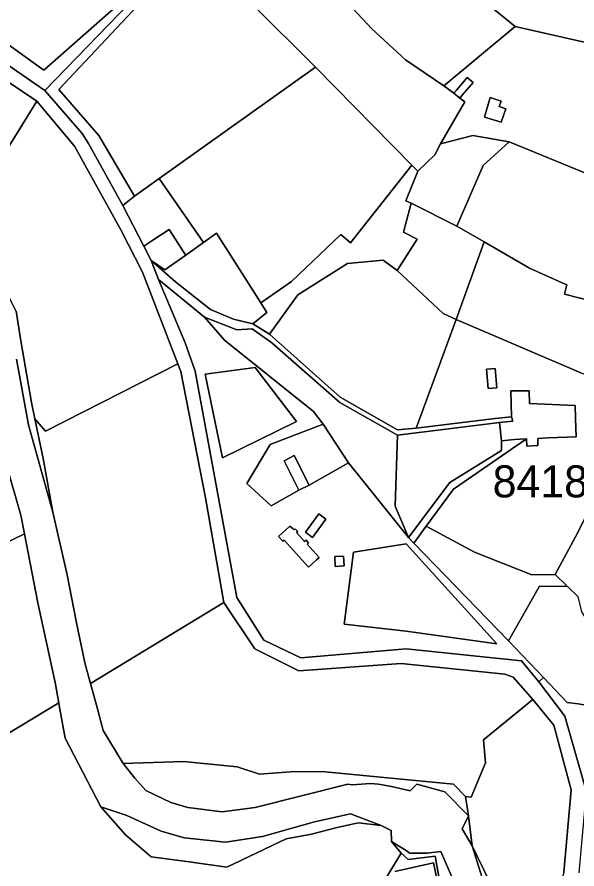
# Model space of a CAD drawing. Extents: x -477304 to -465429, y -1159113 to -1149210.
# Drawn here: x -476652.8 to -476390.9, y -1151175.8 to -1150777.1 of the extents above; entities that cross this region are included whole.
import ezdxf

# ---------------------------------------------------------------- set-up
doc = ezdxf.new("R2010")
doc.units = 0
for name, color, linetype in [('BPEJ_s', 7, 'Continuous'), ('orna_s', 7, 'Continuous'), ('ostatni_s', 7, 'Continuous'), ('PUPFL_s', 7, 'Continuous'), ('trav_porost_s', 7, 'Continuous'), ('zahrada_s', 7, 'Continuous')]:
    doc.layers.add(name, color=color, linetype=linetype)

msp = doc.modelspace()

# ---------------------------------------------------------------- linework, layer by layer
at = {"layer": 'BPEJ_s'}
for points in [[(-476476, -1151177), (-476458, -1151173), (-476453.59, -1151193.97)], [(-476453.59, -1151193.97), (-476458, -1151173), (-476476, -1151177)]]:
    msp.add_lwpolyline(points, dxfattribs=at)
at = {"layer": 'orna_s'}
for points in [[(-476447.39, -1150918.57), (-476434.21, -1150882.31), (-476413.1, -1150894.61), (-476397.72, -1150901.56), (-476395.58, -1150902.35), (-476396.78, -1150906.78), (-476384.56, -1150909.96), (-476371.19, -1150945.92), (-476371.72, -1150951.61), (-476389.09, -1150943.65)], [(-476541.34, -1150941.09), (-476522.11, -1150966.43), (-476556.64, -1150983.32), (-476564.73, -1150944.26)], [(-476470.79, -1151064.45), (-476499.69, -1151061.28), (-476495.38, -1151027.5), (-476470.77, -1151023.6), (-476428.3, -1151070.49)]]:
    msp.add_lwpolyline(points, close=True, dxfattribs=at)
at = {"layer": 'ostatni_s'}
for points in [[(-476670.1, -1150790.5), (-476639.7, -1150811.53), (-476622.38, -1150831.6), (-476619.39, -1150836.29), (-476603.32, -1150865.32), (-476593.52, -1150884.25), (-476589.99, -1150891.07), (-476586.68, -1150899.87), (-476574.2, -1150929.63), (-476569.51, -1150942.88), (-476549.99, -1151048.79), (-476537.32, -1151068.73), (-476520.03, -1151077.03), (-476470.71, -1151072.75), (-476416.87, -1151078.44), (-476408.75, -1151088.26), (-476396.56, -1151104.27), (-476386.62, -1151139.31), (-476386.8, -1151141.3), (-476389.99, -1151177.57)], [(-476396.99, -1151177.28), (-476393.53, -1151138.82), (-476401.66, -1151108.45), (-476411.49, -1151096.46), (-476420.69, -1151086.09), (-476424.55, -1151084.62), (-476473.05, -1151079.6), (-476520.92, -1151083.15), (-476541.51, -1151072.81), (-476556.1, -1151051.13), (-476564.69, -1151002.06), (-476576.17, -1150943.01), (-476577.61, -1150939.37), (-476594.1, -1150896.54), (-476604.19, -1150876.72), (-476625.93, -1150837.46), (-476643.54, -1150816.44), (-476656.85, -1150807.48)], [(-476653.12, -1150914.79), (-476651.07, -1150928.68), (-476646.08, -1150957.47), (-476644.47, -1150965.09), (-476640.52, -1150983.71), (-476636, -1151008.86), (-476647.34, -1150968.02), (-476653.08, -1150937.24)], [(-476653.08, -1150937.24), (-476647.34, -1150968.02), (-476636, -1151008.86), (-476629.32, -1151038.09), (-476625.08, -1151059.78), (-476621.14, -1151079.33), (-476618.45, -1151088.97), (-476615.15, -1151100.89), (-476612.48, -1151110.96), (-476603.1, -1151126.52), (-476597.65, -1151133.29), (-476592.47, -1151139.17), (-476580.89, -1151144.66), (-476572.95, -1151147.02), (-476556.87, -1151149.01), (-476541.32, -1151147.01), (-476498.02, -1151136.07), (-476496.03, -1151136.51), (-476487.38, -1151135.89), (-476483.76, -1151136.2), (-476477.56, -1151137.3), (-476468.82, -1151139.26), (-476465.82, -1151136.19), (-476452.62, -1151139.69), (-476441.63, -1151150.91), (-476444.59, -1151157.08), (-476439.9, -1151165.06), (-476435.24, -1151179.99)], [(-476448.43, -1151181.63), (-476454.56, -1151167.71), (-476461.01, -1151168.4), (-476469.18, -1151168.35), (-476470.27, -1151167.51), (-476477.6, -1151162.96), (-476477.83, -1151157.79), (-476482.43, -1151155.5), (-476496.83, -1151150.03), (-476513.71, -1151153.75), (-476537.94, -1151160.63), (-476555.31, -1151163.28), (-476574.65, -1151161.22), (-476585.34, -1151158.11), (-476601.43, -1151150.75), (-476613.58, -1151146.77), (-476630.34, -1151114.57), (-476633.02, -1151099.3), (-476633.21, -1151098.11), (-476634.92, -1151088.51), (-476643, -1151051.19), (-476649.25, -1151018.99), (-476650.96, -1151010.15), (-476657.66, -1150986.89)], [(-476453.72, -1151189.09), (-476457.18, -1151169.82), (-476469.87, -1151171.32), (-476473.1, -1151168.36), (-476477.6, -1151162.96), (-476470.27, -1151167.51), (-476469.18, -1151168.35), (-476461.01, -1151168.4), (-476454.56, -1151167.71), (-476448.43, -1151181.63)]]:
    msp.add_lwpolyline(points, dxfattribs=at)
for points in [[(-476439.45, -1150807.74), (-476444.5, -1150813.68), (-476445.68, -1150815.06), (-476448.42, -1150812.73), (-476447.24, -1150811.35), (-476442.19, -1150805.41)], [(-476424.1, -1150820.02), (-476426.25, -1150826.21), (-476434.15, -1150823.9), (-476431.46, -1150814.71), (-476426.36, -1150816.48), (-476427.22, -1150818.94)], [(-476574.56, -1150887.46), (-476573.89, -1150888.49), (-476583.57, -1150895.35), (-476589.99, -1150891.07), (-476593.52, -1150884.25), (-476589.3, -1150881.53), (-476581.57, -1150876.56)], [(-476427.14, -1150966.83), (-476474.84, -1150972.71), (-476501.81, -1150957.48), (-476533.57, -1150929.63), (-476542.72, -1150923.05), (-476550.04, -1150923.44), (-476565.05, -1150917.63), (-476586.68, -1150899.87), (-476589.99, -1150891.07), (-476578.66, -1150901.01), (-476562.32, -1150914.04), (-476551.55, -1150918.49), (-476542.51, -1150920.67), (-476534.64, -1150925.58), (-476501.6, -1150954.99), (-476474.78, -1150970.34), (-476466.14, -1150969.46), (-476429.15, -1150964.91), (-476421.46, -1150964.19), (-476420.94, -1150966.17)], [(-476556.1, -1151051.13), (-476618.45, -1151088.97), (-476621.14, -1151079.33), (-476625.08, -1151059.78), (-476629.32, -1151038.09), (-476636, -1151008.86), (-476640.52, -1150983.71), (-476644.47, -1150965.09), (-476639.54, -1150970.85), (-476577.61, -1150939.37), (-476576.17, -1150943.01), (-476564.69, -1151002.06)], [(-476433.13, -1150941.9), (-476429.09, -1150941.58), (-476428.38, -1150950.57), (-476432.42, -1150950.89)], [(-476421.75, -1150952.05), (-476413.19, -1150951.99), (-476413.15, -1150957.92), (-476391.77, -1150958.92), (-476391.55, -1150964.93), (-476391.23, -1150973.62), (-476404.43, -1150974.1), (-476409.25, -1150974.33), (-476409.1, -1150977.61), (-476414.39, -1150977.86), (-476414.54, -1150974.57), (-476420.02, -1150974.82), (-476426.22, -1150975.48), (-476427.14, -1150966.83), (-476420.94, -1150966.17), (-476421.46, -1150964.19), (-476421.71, -1150957.98)], [(-476497.7, -1150985.68), (-476516.13, -1150996.15), (-476523.11, -1150982.31), (-476527.89, -1150984.72), (-476520.91, -1150998.56), (-476533.98, -1151005.84), (-476545.3, -1150995.34), (-476534.39, -1150977.19), (-476509.57, -1150967.68)], [(-476420.02, -1150974.82), (-476414.54, -1150974.57), (-476448.7, -1150998), (-476461.42, -1151015.42), (-476467.22, -1151023.39), (-476469.68, -1151020.62), (-476450.4, -1150994.97), (-476426.13, -1150979.98), (-476426.22, -1150975.48)], [(-476527.89, -1150984.72), (-476523.11, -1150982.31), (-476516.13, -1150996.15), (-476520.91, -1150998.56)], [(-476508.34, -1151012.11), (-476514.61, -1151020.75), (-476517.82, -1151018.18), (-476511.67, -1151009.66)], [(-476521.48, -1151017.82), (-476522.09, -1151018.36), (-476518.26, -1151022.59), (-476517.59, -1151021.99), (-476516.46, -1151023.23), (-476517.12, -1151023.84), (-476511.48, -1151030.06), (-476512.67, -1151031.16), (-476516.43, -1151034.56), (-476527.77, -1151021.93), (-476528.41, -1151022.47), (-476530.47, -1151020.22), (-476525.1, -1151015.3), (-476523.6, -1151016.68), (-476523.2, -1151017.14), (-476522.62, -1151016.63)], [(-476499.75, -1151033.94), (-476503.9, -1151034.33), (-476504.09, -1151029.6), (-476500.12, -1151029.49)], [(-476441.63, -1151150.91), (-476452.62, -1151139.69), (-476465.82, -1151136.19), (-476468.82, -1151139.26), (-476477.56, -1151137.3), (-476483.76, -1151136.2), (-476487.38, -1151135.89), (-476496.03, -1151136.51), (-476498.02, -1151136.07), (-476541.32, -1151147.01), (-476556.87, -1151149.01), (-476572.95, -1151147.02), (-476580.89, -1151144.66), (-476592.47, -1151139.17), (-476597.65, -1151133.29), (-476603.1, -1151126.52), (-476574.84, -1151125.55), (-476549.87, -1151128.09), (-476539.37, -1151131.41), (-476522.88, -1151130.26), (-476508.69, -1151130.43), (-476448.6, -1151136.17), (-476443.04, -1151141.85)], [(-476601.43, -1151150.75), (-476585.34, -1151158.11), (-476574.65, -1151161.22), (-476555.31, -1151163.28), (-476537.94, -1151160.63), (-476513.71, -1151153.75), (-476496.83, -1151150.03), (-476482.43, -1151155.5), (-476493.27, -1151154.3), (-476503.09, -1151156.42), (-476514.97, -1151159.5), (-476526.86, -1151161.65), (-476554.67, -1151174.97), (-476572.29, -1151172.48), (-476589.97, -1151170.16), (-476602.07, -1151159.87), (-476613.58, -1151146.77)], [(-476444.59, -1151157.08), (-476441.63, -1151150.91), (-476439.9, -1151165.06)], [(-476430.31, -1151194.91), (-476435.24, -1151179.99), (-476439.9, -1151165.06), (-476426.36, -1151192.97)]]:
    msp.add_lwpolyline(points, close=True, dxfattribs=at)
at = {"layer": 'PUPFL_s'}
for points in [[(-476379.92, -1150790.58), (-476377.59, -1150791.48), (-476380.67, -1150818.04), (-476381.3, -1150823.35), (-476384.4, -1150845.66), (-476385.29, -1150850.76), (-476422.52, -1150835.56), (-476439.61, -1150832.6), (-476454.66, -1150836.4), (-476443.3, -1150816.69), (-476445.68, -1150815.06), (-476444.5, -1150813.68), (-476439.45, -1150807.74), (-476442.19, -1150805.41), (-476447.24, -1150811.35), (-476448.42, -1150812.73), (-476453.14, -1150809.25), (-476419.83, -1150781.46)], [(-476424.1, -1150820.02), (-476427.22, -1150818.94), (-476426.36, -1150816.48), (-476431.46, -1150814.71), (-476434.15, -1150823.9), (-476426.25, -1150826.21)], [(-476422.52, -1150835.56), (-476434.81, -1150846.51), (-476447.04, -1150874.96), (-476468.41, -1150864.18), (-476470.89, -1150863.06), (-476465.3, -1150849.19), (-476457.35, -1150841.59), (-476454.66, -1150836.4), (-476439.61, -1150832.6)], [(-476384.92, -1151061.78), (-476362.58, -1151088.4), (-476382.97, -1151099.77), (-476390.38, -1151098.59), (-476395.44, -1151097.97), (-476406.46, -1151086.27), (-476422.97, -1151069.08), (-476408.43, -1151043.51), (-476395.36, -1151043.62), (-476390.53, -1151048.33), (-476388.73, -1151055.51)], [(-476448.6, -1151136.17), (-476508.69, -1151130.43), (-476522.88, -1151130.26), (-476539.37, -1151131.41), (-476549.87, -1151128.09), (-476574.84, -1151125.55), (-476603.1, -1151126.52), (-476612.48, -1151110.96), (-476615.15, -1151100.89), (-476618.45, -1151088.97), (-476556.1, -1151051.13), (-476541.51, -1151072.81), (-476520.92, -1151083.15), (-476473.05, -1151079.6), (-476424.55, -1151084.62), (-476420.69, -1151086.09), (-476411.49, -1151096.46), (-476434.64, -1151115.43), (-476433.66, -1151126.07), (-476440.41, -1151142.14), (-476443.04, -1151141.85)], [(-476443.04, -1151141.85), (-476440.41, -1151142.14), (-476433.66, -1151126.07), (-476434.64, -1151115.43), (-476411.49, -1151096.46), (-476401.66, -1151108.45), (-476393.53, -1151138.82), (-476396.99, -1151177.28), (-476405.87, -1151210.97), (-476406.8, -1151208.03), (-476426.36, -1151192.97), (-476439.9, -1151165.06), (-476441.63, -1151150.91)], [(-476487.3, -1151200.26), (-476483.22, -1151185.06), (-476473.1, -1151168.36), (-476469.87, -1151171.32), (-476457.18, -1151169.82), (-476453.72, -1151189.09), (-476453.26, -1151205.74), (-476449.91, -1151220.65), (-476444.49, -1151241.07), (-476427.71, -1151250.94), (-476428.34, -1151261.66), (-476425.69, -1151271.16), (-476417.13, -1151286.58), (-476413.42, -1151289.39), (-476413.77, -1151292.95), (-476412.79, -1151307.45), (-476407, -1151327.11), (-476405.24, -1151333.64), (-476407.92, -1151339.15), (-476507.05, -1151235.54)]]:
    msp.add_lwpolyline(points, close=True, dxfattribs=at)
for points in [[(-476661.01, -1151024.56), (-476649.25, -1151018.99), (-476643, -1151051.19), (-476634.92, -1151088.51), (-476633.21, -1151098.11), (-476663.71, -1151116.55)], [(-476733.64, -1151200.69), (-476739.03, -1151166.11), (-476663.71, -1151116.55), (-476633.21, -1151098.11), (-476633.02, -1151099.3), (-476630.34, -1151114.57), (-476613.58, -1151146.77), (-476602.07, -1151159.87), (-476589.97, -1151170.16), (-476572.29, -1151172.48), (-476554.67, -1151174.97), (-476526.86, -1151161.65), (-476514.97, -1151159.5), (-476503.09, -1151156.42), (-476493.27, -1151154.3), (-476482.43, -1151155.5), (-476477.83, -1151157.79), (-476477.6, -1151162.96), (-476473.1, -1151168.36), (-476483.22, -1151185.06)]]:
    msp.add_lwpolyline(points, dxfattribs=at)
at = {"layer": 'trav_porost_s'}
for points in [[(-476657.03, -1150640.86), (-476647.24, -1150645.08), (-476600.41, -1150667.69), (-476590.97, -1150664.14), (-476563.48, -1150688.65), (-476570.95, -1150703.17), (-476563.54, -1150715.45), (-476566.47, -1150729.65), (-476584.4, -1150725.91), (-476590.44, -1150741.62), (-476598.7, -1150751.62), (-476595.74, -1150755.49), (-476606.29, -1150771.97), (-476640.23, -1150801.91), (-476676.6, -1150775.9), (-476645.92, -1150727.75), (-476649.87, -1150724.62), (-476686.92, -1150774.35)], [(-476219.12, -1150772.7), (-476251.98, -1150823.07), (-476256.62, -1150834.5), (-476259.27, -1150832.88), (-476274.99, -1150827.56), (-476308.75, -1150810.6), (-476368.73, -1150794.88), (-476377.59, -1150791.48), (-476379.92, -1150790.58), (-476419.83, -1150781.46), (-476501.72, -1150714.62)], [(-476378.97, -1150995.43), (-476391.49, -1151020.43), (-476401.12, -1151038), (-476412.06, -1151038.11), (-476438.79, -1151027.5), (-476461.42, -1151015.42), (-476448.7, -1150998), (-476414.54, -1150974.57), (-476414.39, -1150977.86), (-476409.1, -1150977.61), (-476409.25, -1150974.33), (-476404.43, -1150974.1), (-476391.23, -1150973.62), (-476391.55, -1150964.93), (-476391.77, -1150958.92), (-476413.15, -1150957.92), (-476413.19, -1150951.99), (-476421.75, -1150952.05), (-476421.71, -1150957.98), (-476421.46, -1150964.19), (-476429.15, -1150964.91), (-476466.14, -1150969.46), (-476447.39, -1150918.57), (-476389.09, -1150943.65)], [(-476390.53, -1151048.33), (-476395.36, -1151043.62), (-476401.12, -1151038), (-476391.49, -1151020.43), (-476378.97, -1150995.43)]]:
    msp.add_lwpolyline(points, dxfattribs=at)
for points in [[(-476501.72, -1150714.62), (-476419.83, -1150781.46), (-476453.14, -1150809.25), (-476471.13, -1150797.15), (-476486.79, -1150782.65), (-476551.22, -1150713.52), (-476531.08, -1150690.59), (-476501.72, -1150714.62), (-476517.72, -1150730.44), (-476506.03, -1150742.78), (-476488.98, -1150728.17)], [(-476465.3, -1150849.19), (-476468.06, -1150846.38), (-476513.18, -1150800.54), (-476572.67, -1150741.09), (-476558.91, -1150727.49), (-476562.1, -1150724.19), (-476554.11, -1150711.22), (-476551.22, -1150713.52), (-476486.79, -1150782.65), (-476471.13, -1150797.15), (-476453.14, -1150809.25), (-476448.42, -1150812.73), (-476445.68, -1150815.06), (-476443.3, -1150816.69), (-476454.66, -1150836.4), (-476457.35, -1150841.59)], [(-476606.29, -1150771.97), (-476595.74, -1150755.49), (-476598.7, -1150751.62), (-476590.44, -1150741.62), (-476584.4, -1150725.91), (-476566.47, -1150729.65), (-476574.32, -1150739.19), (-476594.95, -1150765.17), (-476639.7, -1150811.53), (-476670.1, -1150790.5), (-476707.09, -1150767.05), (-476686.92, -1150774.35), (-476649.87, -1150724.62), (-476645.92, -1150727.75), (-476676.6, -1150775.9), (-476640.23, -1150801.91)], [(-476594.95, -1150765.17), (-476574.32, -1150739.19), (-476566.47, -1150729.65), (-476562.1, -1150724.19), (-476558.91, -1150727.49), (-476572.67, -1150741.09), (-476593.89, -1150768.97), (-476633.24, -1150811.04), (-476614.53, -1150832.51), (-476597.78, -1150860.86), (-476603.32, -1150865.32), (-476619.39, -1150836.29), (-476622.38, -1150831.6), (-476639.7, -1150811.53)], [(-476593.89, -1150768.97), (-476572.67, -1150741.09), (-476513.18, -1150800.54), (-476586.23, -1150852.63), (-476597.78, -1150860.86), (-476614.53, -1150832.51), (-476633.24, -1150811.04)], [(-476586.23, -1150852.63), (-476513.18, -1150800.54), (-476468.06, -1150846.38), (-476496.87, -1150882.78), (-476501.25, -1150878.91), (-476524.38, -1150900.8), (-476538.73, -1150910.86), (-476559.45, -1150878.26), (-476565.54, -1150882.57)], [(-476656.85, -1150807.48), (-476643.54, -1150816.44), (-476682.7, -1150879.6), (-476690.85, -1150874.2), (-476696.07, -1150871.05)], [(-476651.07, -1150928.68), (-476653.12, -1150914.79), (-476659.89, -1150901.57), (-476674.11, -1150886.58), (-476682.7, -1150879.6), (-476643.54, -1150816.44), (-476625.93, -1150837.46), (-476604.19, -1150876.72), (-476594.1, -1150896.54), (-476577.61, -1150939.37), (-476639.54, -1150970.85), (-476644.47, -1150965.09), (-476646.08, -1150957.47)], [(-476447.04, -1150874.96), (-476434.81, -1150846.51), (-476422.52, -1150835.56), (-476385.29, -1150850.76), (-476385.1, -1150858.82), (-476384.75, -1150879.91), (-476384.56, -1150909.96), (-476396.78, -1150906.78), (-476395.58, -1150902.35), (-476397.72, -1150901.56), (-476413.1, -1150894.61), (-476434.21, -1150882.31)], [(-476534.64, -1150925.58), (-476542.51, -1150920.67), (-476535.86, -1150915.38), (-476538.73, -1150910.86), (-476524.38, -1150900.8), (-476501.25, -1150878.91), (-476496.87, -1150882.78), (-476468.06, -1150846.38), (-476465.3, -1150849.19), (-476470.89, -1150863.06), (-476468.41, -1150864.18), (-476471.96, -1150877.74), (-476465.67, -1150881.12), (-476474.96, -1150895.64), (-476481.59, -1150890.85), (-476498.17, -1150892.38), (-476521.41, -1150907.09)], [(-476453.39, -1150915.78), (-476474.96, -1150895.64), (-476465.67, -1150881.12), (-476471.96, -1150877.74), (-476468.41, -1150864.18), (-476447.04, -1150874.96), (-476434.21, -1150882.31), (-476447.39, -1150918.57)], [(-476573.89, -1150888.49), (-476565.54, -1150882.57), (-476559.45, -1150878.26), (-476538.73, -1150910.86), (-476535.86, -1150915.38), (-476542.51, -1150920.67), (-476551.55, -1150918.49), (-476562.32, -1150914.04), (-476578.66, -1150901.01), (-476589.99, -1150891.07), (-476583.57, -1150895.35)], [(-476534.64, -1150925.58), (-476521.41, -1150907.09), (-476498.17, -1150892.38), (-476481.59, -1150890.85), (-476474.96, -1150895.64), (-476453.39, -1150915.78), (-476447.39, -1150918.57), (-476466.14, -1150969.46), (-476474.78, -1150970.34), (-476501.6, -1150954.99)], [(-476545.3, -1150995.34), (-476533.98, -1151005.84), (-476520.91, -1150998.56), (-476516.13, -1150996.15), (-476497.7, -1150985.68), (-476469.68, -1151020.62), (-476467.22, -1151023.39), (-476422.97, -1151069.08), (-476406.46, -1151086.27), (-476408.75, -1151088.26), (-476416.87, -1151078.44), (-476470.71, -1151072.75), (-476520.03, -1151077.03), (-476537.32, -1151068.73), (-476549.99, -1151048.79), (-476569.51, -1150942.88), (-476574.2, -1150929.63), (-476586.68, -1150899.87), (-476565.05, -1150917.63), (-476555.79, -1150928.25), (-476514.06, -1150961.64), (-476509.57, -1150967.68), (-476534.39, -1150977.19)], [(-476550.04, -1150923.44), (-476542.72, -1150923.05), (-476533.57, -1150929.63), (-476501.81, -1150957.48), (-476474.84, -1150972.71), (-476475.96, -1151006.08), (-476469.68, -1151020.62), (-476497.7, -1150985.68), (-476509.57, -1150967.68), (-476514.06, -1150961.64), (-476555.79, -1150928.25), (-476565.05, -1150917.63)], [(-476650.96, -1151010.15), (-476649.25, -1151018.99), (-476661.01, -1151024.56), (-476714.37, -1150989.57), (-476680.81, -1150942.03), (-476664.44, -1150949.33), (-476663.13, -1150956.76), (-476657.66, -1150986.89)], [(-476556.64, -1150983.32), (-476522.11, -1150966.43), (-476541.34, -1150941.09), (-476564.73, -1150944.26)], [(-476428.38, -1150950.57), (-476429.09, -1150941.58), (-476433.13, -1150941.9), (-476432.42, -1150950.89)], [(-476427.14, -1150966.83), (-476426.22, -1150975.48), (-476426.13, -1150979.98), (-476450.4, -1150994.97), (-476469.68, -1151020.62), (-476475.96, -1151006.08), (-476474.84, -1150972.71)], [(-476517.82, -1151018.18), (-476514.61, -1151020.75), (-476508.34, -1151012.11), (-476511.67, -1151009.66)], [(-476517.12, -1151023.84), (-476516.46, -1151023.23), (-476517.59, -1151021.99), (-476518.26, -1151022.59), (-476522.09, -1151018.36), (-476521.48, -1151017.82), (-476522.62, -1151016.63), (-476523.2, -1151017.14), (-476523.6, -1151016.68), (-476525.1, -1151015.3), (-476530.47, -1151020.22), (-476528.41, -1151022.47), (-476527.77, -1151021.93), (-476516.43, -1151034.56), (-476512.67, -1151031.16), (-476511.48, -1151030.06)], [(-476438.79, -1151027.5), (-476412.06, -1151038.11), (-476401.12, -1151038), (-476395.36, -1151043.62), (-476408.43, -1151043.51), (-476422.97, -1151069.08), (-476467.22, -1151023.39), (-476461.42, -1151015.42)], [(-476428.3, -1151070.49), (-476470.77, -1151023.6), (-476495.38, -1151027.5), (-476499.69, -1151061.28), (-476470.79, -1151064.45)], [(-476503.9, -1151034.33), (-476499.75, -1151033.94), (-476500.12, -1151029.49), (-476504.09, -1151029.6)]]:
    msp.add_lwpolyline(points, close=True, dxfattribs=at)
at = {"layer": 'zahrada_s'}
for points in [[(-476586.23, -1150852.63), (-476565.54, -1150882.57), (-476573.89, -1150888.49), (-476574.56, -1150887.46), (-476581.57, -1150876.56), (-476589.3, -1150881.53), (-476593.52, -1150884.25), (-476603.32, -1150865.32), (-476597.78, -1150860.86)], [(-476382.97, -1151099.77), (-476372.16, -1151101.5), (-476361.9, -1151102.4), (-476350.43, -1151122.74), (-476357.44, -1151126.63), (-476366.85, -1151131.37), (-476369.55, -1151132.73), (-476383.16, -1151139.55), (-476386.8, -1151141.3), (-476386.62, -1151139.31), (-476396.56, -1151104.27), (-476408.75, -1151088.26), (-476406.46, -1151086.27), (-476395.44, -1151097.97), (-476390.38, -1151098.59)]]:
    msp.add_lwpolyline(points, close=True, dxfattribs=at)

# ---------------------------------------------------------------- texts
at = {"layer": 'BPEJ_s'}
msp.add_text('84189/V.', height=15, dxfattribs=at).set_placement((-476430.33, -1151001.91))

doc.saveas('drawing.dxf')
